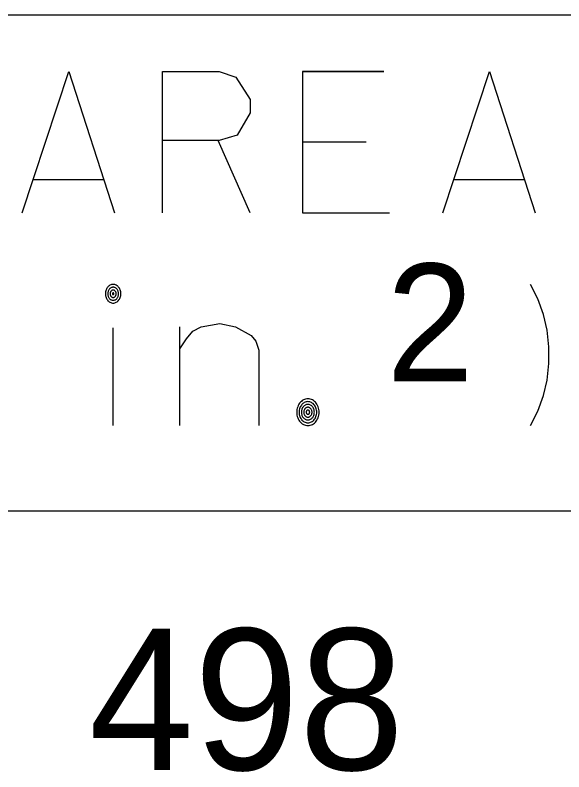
# Model space of a CAD drawing. Extents: x 635698 to 639877, y 296617 to 300175.
# Drawn here: x 639061.72 to 639073.37, y 299636.52 to 299652.6 of the extents above; entities that cross this region are included whole.
import ezdxf

# ---------------------------------------------------------------- set-up
doc = ezdxf.new("R2010")
doc.units = 0
doc.layers.add('1', color=7, linetype='Continuous')
doc.layers.add('3', color=7, linetype='Continuous')

msp = doc.modelspace()

# ---------------------------------------------------------------- linework, layer by layer
at = {"layer": '1'}
for p, q in [((639161.182, 299652.6), (639036.735, 299652.6)), ((639161.182, 299642.058), (639036.737, 299642.058))]:
    msp.add_line(p, q, dxfattribs=at)
at = {"layer": '3'}
for points in [[(639061.868, 299648.4), (639062.86, 299651.4), (639063.829, 299648.4)], [(639064.845, 299648.4), (639064.845, 299651.4), (639066.05, 299651.4), (639066.404, 299651.281), (639066.711, 299650.809), (639066.711, 299650.526), (639066.428, 299650.053), (639066.05, 299649.935), (639064.845, 299649.935)], [(639069.546, 299651.4), (639067.821, 299651.4), (639067.821, 299648.4), (639069.664, 299648.4)], [(639067.821, 299651.4), (639069.546, 299651.4)], [(639070.798, 299648.4), (639071.79, 299651.4), (639072.758, 299648.4)], [(639066.711, 299648.4), (639066.026, 299649.935)], [(639067.821, 299649.911), (639069.171, 299649.911)], [(639067.821, 299649.911), (639069.171, 299649.911)], [(639062.105, 299649.108), (639063.593, 299649.108)], [(639071.034, 299649.108), (639072.523, 299649.108)], [(639063.963, 299646.679), (639063.962, 299646.7), (639063.96, 299646.72), (639063.955, 299646.74), (639063.949, 299646.76), (639063.941, 299646.778), (639063.932, 299646.796), (639063.921, 299646.812), (639063.908, 299646.826), (639063.895, 299646.839), (639063.881, 299646.851), (639063.865, 299646.86), (639063.849, 299646.867), (639063.832, 299646.873), (639063.815, 299646.876), (639063.798, 299646.877), (639063.781, 299646.876), (639063.764, 299646.873), (639063.747, 299646.867), (639063.731, 299646.86), (639063.715, 299646.851), (639063.701, 299646.839), (639063.688, 299646.826), (639063.675, 299646.812), (639063.665, 299646.796), (639063.655, 299646.778), (639063.647, 299646.76), (639063.641, 299646.74), (639063.637, 299646.72), (639063.634, 299646.7), (639063.633, 299646.679), (639063.634, 299646.658), (639063.637, 299646.638), (639063.641, 299646.618), (639063.647, 299646.599), (639063.655, 299646.58), (639063.665, 299646.563), (639063.675, 299646.547), (639063.688, 299646.532), (639063.701, 299646.519), (639063.715, 299646.508), (639063.731, 299646.498), (639063.747, 299646.491), (639063.764, 299646.485), (639063.781, 299646.482), (639063.798, 299646.481), (639063.815, 299646.482), (639063.832, 299646.485), (639063.849, 299646.491), (639063.865, 299646.498), (639063.881, 299646.508), (639063.895, 299646.519), (639063.908, 299646.532), (639063.921, 299646.547), (639063.932, 299646.563), (639063.941, 299646.58), (639063.949, 299646.599), (639063.955, 299646.618), (639063.96, 299646.638), (639063.962, 299646.658), (639063.963, 299646.679)], [(639072.657, 299643.877), (639072.815, 299644.185), (639072.933, 299644.515), (639073.011, 299644.846), (639073.051, 299645.2), (639073.051, 299645.555), (639073.011, 299645.909), (639072.933, 299646.239), (639072.815, 299646.57), (639072.657, 299646.877)], [(639063.913, 299646.679), (639063.912, 299646.693), (639063.91, 299646.708), (639063.907, 299646.722), (639063.903, 299646.735), (639063.898, 299646.748), (639063.891, 299646.76), (639063.884, 299646.771), (639063.875, 299646.782), (639063.866, 299646.791), (639063.856, 299646.799), (639063.845, 299646.805), (639063.834, 299646.81), (639063.822, 299646.814), (639063.81, 299646.817), (639063.798, 299646.817), (639063.786, 299646.817), (639063.774, 299646.814), (639063.762, 299646.81), (639063.751, 299646.805), (639063.74, 299646.799), (639063.73, 299646.791), (639063.721, 299646.782), (639063.713, 299646.771), (639063.705, 299646.76), (639063.698, 299646.748), (639063.693, 299646.735), (639063.689, 299646.722), (639063.686, 299646.708), (639063.684, 299646.693), (639063.683, 299646.679), (639063.684, 299646.665), (639063.686, 299646.651), (639063.689, 299646.636), (639063.693, 299646.623), (639063.698, 299646.61), (639063.705, 299646.598), (639063.713, 299646.587), (639063.721, 299646.577), (639063.73, 299646.567), (639063.74, 299646.56), (639063.751, 299646.553), (639063.762, 299646.548), (639063.774, 299646.544), (639063.786, 299646.542), (639063.798, 299646.541), (639063.81, 299646.542), (639063.822, 299646.544), (639063.834, 299646.548), (639063.845, 299646.553), (639063.856, 299646.56), (639063.866, 299646.567), (639063.875, 299646.577), (639063.884, 299646.587), (639063.891, 299646.598), (639063.898, 299646.61), (639063.903, 299646.623), (639063.907, 299646.636), (639063.91, 299646.651), (639063.912, 299646.665), (639063.913, 299646.679)], [(639063.863, 299646.679), (639063.863, 299646.687), (639063.862, 299646.695), (639063.86, 299646.703), (639063.857, 299646.711), (639063.854, 299646.718), (639063.851, 299646.725), (639063.846, 299646.731), (639063.842, 299646.737), (639063.836, 299646.742), (639063.831, 299646.747), (639063.824, 299646.75), (639063.818, 299646.753), (639063.812, 299646.755), (639063.805, 299646.757), (639063.798, 299646.757), (639063.791, 299646.757), (639063.784, 299646.755), (639063.778, 299646.753), (639063.772, 299646.75), (639063.766, 299646.747), (639063.76, 299646.742), (639063.755, 299646.737), (639063.75, 299646.731), (639063.745, 299646.725), (639063.742, 299646.718), (639063.739, 299646.711), (639063.736, 299646.703), (639063.734, 299646.695), (639063.733, 299646.687), (639063.733, 299646.679), (639063.733, 299646.671), (639063.734, 299646.663), (639063.736, 299646.655), (639063.739, 299646.647), (639063.742, 299646.64), (639063.745, 299646.633), (639063.75, 299646.627), (639063.755, 299646.621), (639063.76, 299646.616), (639063.766, 299646.611), (639063.772, 299646.608), (639063.778, 299646.605), (639063.784, 299646.603), (639063.791, 299646.602), (639063.798, 299646.601), (639063.805, 299646.602), (639063.812, 299646.603), (639063.818, 299646.605), (639063.824, 299646.608), (639063.831, 299646.611), (639063.836, 299646.616), (639063.842, 299646.621), (639063.846, 299646.627), (639063.851, 299646.633), (639063.854, 299646.64), (639063.857, 299646.647), (639063.86, 299646.655), (639063.862, 299646.663), (639063.863, 299646.671), (639063.863, 299646.679)], [(639063.813, 299646.679), (639063.813, 299646.681), (639063.813, 299646.683), (639063.812, 299646.685), (639063.812, 299646.686), (639063.811, 299646.688), (639063.81, 299646.69), (639063.809, 299646.691), (639063.808, 299646.692), (639063.807, 299646.694), (639063.805, 299646.695), (639063.804, 299646.696), (639063.803, 299646.696), (639063.801, 299646.697), (639063.8, 299646.697), (639063.798, 299646.697), (639063.797, 299646.697), (639063.795, 299646.697), (639063.794, 299646.696), (639063.792, 299646.696), (639063.791, 299646.695), (639063.789, 299646.694), (639063.788, 299646.692), (639063.787, 299646.691), (639063.786, 299646.69), (639063.785, 299646.688), (639063.784, 299646.686), (639063.784, 299646.685), (639063.784, 299646.683), (639063.783, 299646.681), (639063.783, 299646.679), (639063.783, 299646.677), (639063.784, 299646.676), (639063.784, 299646.674), (639063.784, 299646.672), (639063.785, 299646.67), (639063.786, 299646.669), (639063.787, 299646.667), (639063.788, 299646.666), (639063.789, 299646.665), (639063.791, 299646.663), (639063.792, 299646.663), (639063.794, 299646.662), (639063.795, 299646.662), (639063.797, 299646.661), (639063.798, 299646.661), (639063.8, 299646.661), (639063.801, 299646.662), (639063.803, 299646.662), (639063.804, 299646.663), (639063.805, 299646.663), (639063.807, 299646.665), (639063.808, 299646.666), (639063.809, 299646.667), (639063.81, 299646.669), (639063.811, 299646.67), (639063.812, 299646.672), (639063.812, 299646.674), (639063.813, 299646.676), (639063.813, 299646.677), (639063.813, 299646.679)], [(639065.216, 299645.507), (639065.353, 299645.72), (639065.491, 299645.885), (639065.669, 299645.98), (639066.062, 299646.05), (639066.397, 299645.98), (639066.732, 299645.791), (639066.83, 299645.672), (639066.889, 299645.483), (639066.889, 299643.877)], [(639063.798, 299643.877), (639063.798, 299645.956)], [(639065.216, 299643.877), (639065.216, 299645.98)], [(639068.171, 299644.162), (639068.17, 299644.192), (639068.166, 299644.222), (639068.159, 299644.25), (639068.151, 299644.278), (639068.139, 299644.305), (639068.126, 299644.33), (639068.11, 299644.353), (639068.092, 299644.374), (639068.073, 299644.393), (639068.052, 299644.409), (639068.03, 299644.423), (639068.007, 299644.433), (639067.983, 299644.441), (639067.958, 299644.446), (639067.934, 299644.447), (639067.909, 299644.446), (639067.884, 299644.441), (639067.86, 299644.433), (639067.837, 299644.423), (639067.815, 299644.409), (639067.794, 299644.393), (639067.775, 299644.374), (639067.757, 299644.353), (639067.741, 299644.33), (639067.728, 299644.305), (639067.717, 299644.278), (639067.708, 299644.25), (639067.701, 299644.222), (639067.697, 299644.192), (639067.696, 299644.162), (639067.697, 299644.132), (639067.701, 299644.103), (639067.708, 299644.074), (639067.717, 299644.046), (639067.728, 299644.02), (639067.741, 299643.994), (639067.757, 299643.971), (639067.775, 299643.95), (639067.794, 299643.931), (639067.815, 299643.915), (639067.837, 299643.902), (639067.86, 299643.891), (639067.884, 299643.884), (639067.909, 299643.879), (639067.934, 299643.877), (639067.958, 299643.879), (639067.983, 299643.884), (639068.007, 299643.891), (639068.03, 299643.902), (639068.052, 299643.915), (639068.073, 299643.931), (639068.092, 299643.95), (639068.11, 299643.971), (639068.126, 299643.994), (639068.139, 299644.02), (639068.151, 299644.046), (639068.159, 299644.074), (639068.166, 299644.103), (639068.17, 299644.132), (639068.171, 299644.162)], [(639068.121, 299644.162), (639068.12, 299644.186), (639068.117, 299644.209), (639068.112, 299644.232), (639068.105, 299644.254), (639068.096, 299644.275), (639068.085, 299644.294), (639068.073, 299644.313), (639068.059, 299644.329), (639068.044, 299644.344), (639068.027, 299644.357), (639068.01, 299644.368), (639067.992, 299644.376), (639067.972, 299644.382), (639067.953, 299644.386), (639067.934, 299644.387), (639067.914, 299644.386), (639067.895, 299644.382), (639067.876, 299644.376), (639067.857, 299644.368), (639067.84, 299644.357), (639067.823, 299644.344), (639067.808, 299644.329), (639067.794, 299644.313), (639067.782, 299644.294), (639067.771, 299644.275), (639067.762, 299644.254), (639067.755, 299644.232), (639067.75, 299644.209), (639067.747, 299644.186), (639067.746, 299644.162), (639067.747, 299644.139), (639067.75, 299644.115), (639067.755, 299644.093), (639067.762, 299644.071), (639067.771, 299644.05), (639067.782, 299644.03), (639067.794, 299644.012), (639067.808, 299643.995), (639067.823, 299643.98), (639067.84, 299643.967), (639067.857, 299643.956), (639067.876, 299643.948), (639067.895, 299643.942), (639067.914, 299643.938), (639067.934, 299643.937), (639067.953, 299643.938), (639067.972, 299643.942), (639067.992, 299643.948), (639068.01, 299643.956), (639068.027, 299643.967), (639068.044, 299643.98), (639068.059, 299643.995), (639068.073, 299644.012), (639068.085, 299644.03), (639068.096, 299644.05), (639068.105, 299644.071), (639068.112, 299644.093), (639068.117, 299644.115), (639068.12, 299644.139), (639068.121, 299644.162)], [(639068.071, 299644.162), (639068.07, 299644.179), (639068.068, 299644.196), (639068.064, 299644.213), (639068.059, 299644.229), (639068.053, 299644.245), (639068.045, 299644.259), (639068.036, 299644.272), (639068.025, 299644.285), (639068.014, 299644.296), (639068.002, 299644.305), (639067.989, 299644.313), (639067.976, 299644.319), (639067.962, 299644.323), (639067.948, 299644.326), (639067.934, 299644.327), (639067.919, 299644.326), (639067.905, 299644.323), (639067.891, 299644.319), (639067.877, 299644.313), (639067.865, 299644.305), (639067.853, 299644.296), (639067.841, 299644.285), (639067.831, 299644.272), (639067.822, 299644.259), (639067.815, 299644.245), (639067.808, 299644.229), (639067.803, 299644.213), (639067.799, 299644.196), (639067.797, 299644.179), (639067.796, 299644.162), (639067.797, 299644.145), (639067.799, 299644.128), (639067.803, 299644.111), (639067.808, 299644.095), (639067.815, 299644.079), (639067.822, 299644.065), (639067.831, 299644.052), (639067.841, 299644.04), (639067.853, 299644.029), (639067.865, 299644.019), (639067.877, 299644.011), (639067.891, 299644.005), (639067.905, 299644.001), (639067.919, 299643.998), (639067.934, 299643.997), (639067.948, 299643.998), (639067.962, 299644.001), (639067.976, 299644.005), (639067.989, 299644.011), (639068.002, 299644.019), (639068.014, 299644.029), (639068.025, 299644.04), (639068.036, 299644.052), (639068.045, 299644.065), (639068.053, 299644.079), (639068.059, 299644.095), (639068.064, 299644.111), (639068.068, 299644.128), (639068.07, 299644.145), (639068.071, 299644.162)], [(639068.021, 299644.162), (639068.021, 299644.173), (639068.019, 299644.184), (639068.017, 299644.194), (639068.014, 299644.205), (639068.009, 299644.215), (639068.004, 299644.224), (639067.999, 299644.233), (639067.992, 299644.24), (639067.985, 299644.247), (639067.977, 299644.253), (639067.969, 299644.258), (639067.96, 299644.262), (639067.952, 299644.265), (639067.943, 299644.267), (639067.934, 299644.267), (639067.924, 299644.267), (639067.915, 299644.265), (639067.906, 299644.262), (639067.898, 299644.258), (639067.89, 299644.253), (639067.882, 299644.247), (639067.875, 299644.24), (639067.869, 299644.233), (639067.863, 299644.224), (639067.858, 299644.215), (639067.854, 299644.205), (639067.85, 299644.194), (639067.848, 299644.184), (639067.847, 299644.173), (639067.846, 299644.162), (639067.847, 299644.151), (639067.848, 299644.14), (639067.85, 299644.13), (639067.854, 299644.119), (639067.858, 299644.109), (639067.863, 299644.1), (639067.869, 299644.092), (639067.875, 299644.084), (639067.882, 299644.077), (639067.89, 299644.071), (639067.898, 299644.066), (639067.906, 299644.062), (639067.915, 299644.059), (639067.924, 299644.058), (639067.934, 299644.057), (639067.943, 299644.058), (639067.952, 299644.059), (639067.96, 299644.062), (639067.969, 299644.066), (639067.977, 299644.071), (639067.985, 299644.077), (639067.992, 299644.084), (639067.999, 299644.092), (639068.004, 299644.1), (639068.009, 299644.109), (639068.014, 299644.119), (639068.017, 299644.13), (639068.019, 299644.14), (639068.021, 299644.151), (639068.021, 299644.162)], [(639067.971, 299644.162), (639067.971, 299644.167), (639067.97, 299644.171), (639067.969, 299644.176), (639067.968, 299644.181), (639067.966, 299644.185), (639067.964, 299644.189), (639067.961, 299644.192), (639067.959, 299644.196), (639067.956, 299644.198), (639067.952, 299644.201), (639067.949, 299644.203), (639067.945, 299644.205), (639067.941, 299644.206), (639067.938, 299644.207), (639067.934, 299644.207), (639067.93, 299644.207), (639067.926, 299644.206), (639067.922, 299644.205), (639067.918, 299644.203), (639067.915, 299644.201), (639067.912, 299644.198), (639067.909, 299644.196), (639067.906, 299644.192), (639067.903, 299644.189), (639067.901, 299644.185), (639067.899, 299644.181), (639067.898, 299644.176), (639067.897, 299644.171), (639067.896, 299644.167), (639067.896, 299644.162), (639067.896, 299644.157), (639067.897, 299644.153), (639067.898, 299644.148), (639067.899, 299644.144), (639067.901, 299644.14), (639067.903, 299644.136), (639067.906, 299644.132), (639067.909, 299644.129), (639067.912, 299644.126), (639067.915, 299644.123), (639067.918, 299644.121), (639067.922, 299644.119), (639067.926, 299644.118), (639067.93, 299644.118), (639067.934, 299644.117), (639067.938, 299644.118), (639067.941, 299644.118), (639067.945, 299644.119), (639067.949, 299644.121), (639067.952, 299644.123), (639067.956, 299644.126), (639067.959, 299644.129), (639067.961, 299644.132), (639067.964, 299644.136), (639067.966, 299644.14), (639067.968, 299644.144), (639067.969, 299644.148), (639067.97, 299644.153), (639067.971, 299644.157), (639067.971, 299644.162)]]:
    msp.add_lwpolyline(points, dxfattribs=at)

# ---------------------------------------------------------------- texts
for s, height, p in [('2', 2.5, (639069.597, 299644.818)), ('498', 3.001, (639063.282, 299636.562))]:
    msp.add_text(s, height=height, dxfattribs=at).set_placement(p)

doc.saveas('drawing.dxf')
